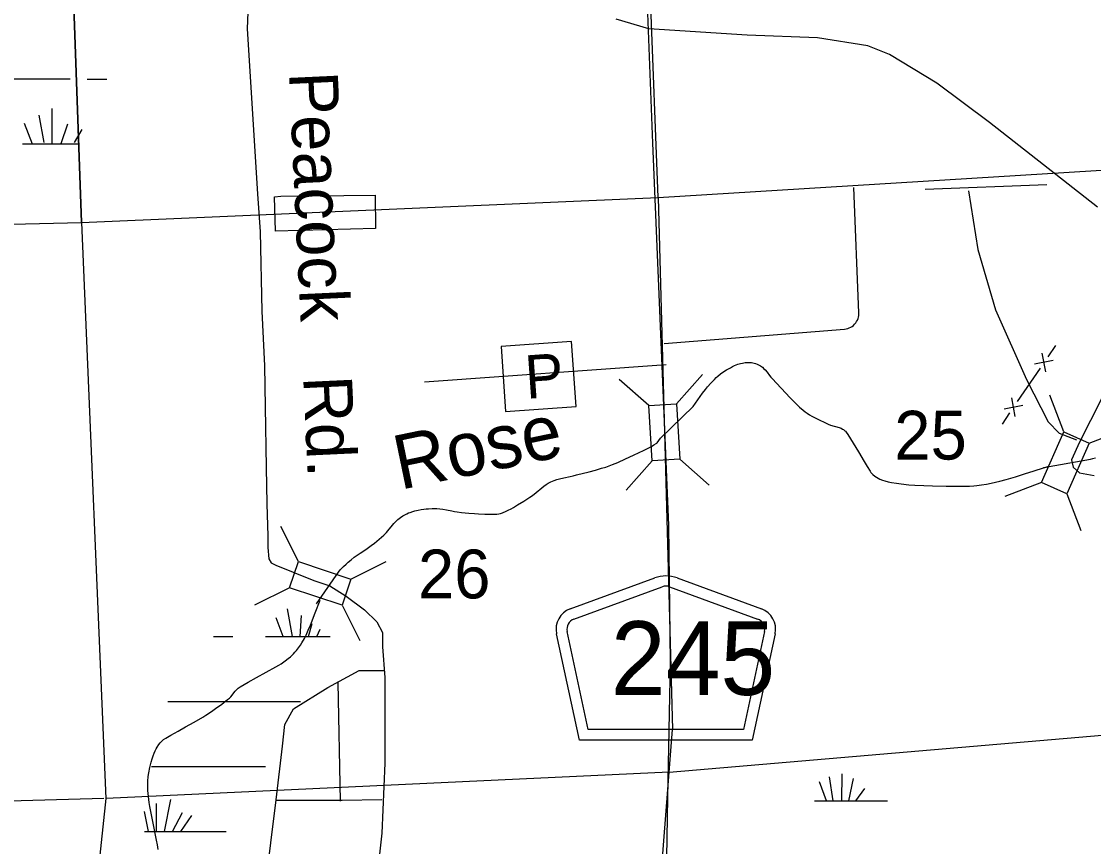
# Model space of a CAD drawing. Extents: x 2480962 to 2688785, y 277103 to 599240.
# Drawn here: x 2571170 to 2581065, y 406560 to 414174 of the extents above; entities that cross this region are included whole.
import ezdxf

# ---------------------------------------------------------------- set-up
doc = ezdxf.new("R2010")
doc.units = 0
for name, color, linetype in [('Bridges', 7, 'Continuous'), ('County Routes Highway Center Lines', 7, 'Continuous'), ('Lakes and Ponds Text', 7, 'Continuous'), ('Level 31', 7, 'Continuous'), ('Local Roads Improved', 7, 'Continuous'), ('Local Roads Paved', 7, 'Continuous'), ('Local Roads Related Cells', 7, 'Continuous'), ('Local Roads Related Text', 7, 'Continuous'), ('Narrow River Creek and Branch and Slough', 7, 'Continuous'), ('Roadshields County Roads', 7, 'Continuous'), ('Section Lines', 7, 'Continuous'), ('Section Numbers', 7, 'Continuous'), ('Swamps', 7, 'Continuous'), ('Uninventoried Roads and Features', 7, 'Continuous')]:
    doc.layers.add(name, color=color, linetype=linetype)

msp = doc.modelspace()

# ---------------------------------------------------------------- linework, layer by layer
at = {"layer": 'Bridges'}
for p, q in [((2576959.04, 410630.494), (2576687.763, 410870.246)), ((2577214.555, 410646.257), (2577454.306, 410917.534)), ((2580792.031, 410387.745), (2580661.987, 410725.622)), ((2581025.992, 410283.829), (2581363.868, 410413.873)), ((2576990.566, 410119.466), (2576750.815, 409848.189)), ((2577246.08, 410135.229), (2577517.358, 409895.477)), ((2580584.199, 409919.825), (2580246.323, 409789.781)), ((2580818.159, 409815.909), (2580948.203, 409478.032)), ((2573725.548, 409191.217), (2573563.702, 409515.065)), ((2574211.243, 409029.215), (2574535.091, 409191.062)), ((2573644.548, 408948.369), (2573320.699, 408786.522)), ((2574130.243, 408786.368), (2574292.089, 408462.52))]:
    msp.add_line(p, q, dxfattribs=at)
for points in [[(2577214.555, 410646.257), (2577246.08, 410135.229), (2576990.566, 410119.466), (2576959.04, 410630.494)], [(2581025.992, 410283.829), (2580818.159, 409815.909), (2580584.199, 409919.825), (2580792.031, 410387.745)], [(2573725.548, 409191.217), (2574211.243, 409029.215), (2574130.243, 408786.368), (2573644.548, 408948.369)]]:
    msp.add_lwpolyline(points, close=True, dxfattribs=at)
at = {"layer": 'County Routes Highway Center Lines'}
for points in [[(2576923.812, 414892.369), (2576993.261, 413051.984), (2577140.839, 409527.474), (2577158.201, 408260.039), (2577132.158, 407009.966), (2577114.796, 405907.471), (2577062.709, 405534.186), (2576958.537, 404848.382), (2576941.175, 404561.907), (2576941.175, 404310.156), (2577045.347, 403910.828), (2577218.968, 403554.904), (2577626.978, 403094.808), (2577826.643, 402886.463), (2577956.859, 402643.393), (2578069.712, 402374.28), (2578156.523, 402096.486), (2578156.523, 401888.141), (2578156.523, 401488.812), (2578104.437, 401211.018), (2577887.41, 400742.241), (2577435.995, 400030.394)], [(2581100.836, 412459.816), (2580104.552, 413242.083), (2579617.48, 413603.698), (2579182.066, 413869.373), (2578982.81, 413950.552), (2578517.877, 414024.351), (2577868.447, 414046.491), (2576960.722, 414105.53), (2576658.147, 414194.088)]]:
    msp.add_lwpolyline(points, dxfattribs=at)
at = {"layer": 'Level 31'}
msp.add_lwpolyline([(2573563.116, 412561.172), (2574433.923, 412571.601), (2574439.137, 412263.95), (2573516.186, 412237.878), (2573505.757, 412555.958)], close=True, dxfattribs=at)
at = {"layer": 'Local Roads Improved'}
for points in [[(2573693.065, 415233.87), (2573718.022, 414440.253), (2573718.022, 414385.349), (2573683.083, 414330.445), (2573613.205, 414305.488), (2573463.466, 414310.48), (2573353.657, 414310.48), (2573278.787, 414300.497), (2573258.822, 414260.567), (2573253.831, 414105.836), (2573348.666, 412583.49), (2573373.622, 412234.099), (2573388.596, 411500.378), (2573413.553, 410996.257), (2573418.544, 410616.918), (2573428.526, 410057.893), (2573433.518, 409723.475), (2573443.5, 409423.998), (2573443.5, 409319.18), (2573453.483, 409214.363), (2573473.448, 409179.424), (2573523.361, 409154.467)], [(2581242.452, 410897.853), (2580935.829, 410292.086), (2580861.043, 410127.557), (2580876, 410060.25), (2580935.829, 410007.9), (2581070.444, 409985.464)], [(2573516.707, 409155.999), (2573867.872, 409014.809), (2574016.302, 408967.746), (2574168.353, 408869.999), (2574334.885, 408743.29), (2574450.733, 408634.682), (2574501.416, 408536.935), (2574501.416, 408402.986)]]:
    msp.add_lwpolyline(points, dxfattribs=at)
at = {"layer": 'Local Roads Paved'}
for p, q in [((2578899.419, 411485.859), (2578852.363, 412642.567)), ((2577101.11, 411202.01), (2578766.177, 411335.63)), ((2574888.816, 410848.767), (2577119.885, 411007.879)), ((2574088.63, 408073.195), (2574111.363, 406979.579))]:
    msp.add_line(p, q, dxfattribs=at)
for points in [[(2578766.177, 411335.63), (2578781.202, 411337.615), (2578795.937, 411341.161), (2578810.221, 411346.227), (2578823.897, 411352.758), (2578836.816, 411360.684), (2578848.836, 411369.916), (2578859.824, 411380.355), (2578869.662, 411391.884), (2578878.239, 411404.378), (2578885.464, 411417.702), (2578891.257, 411431.707), (2578895.555, 411446.24), (2578898.31, 411461.143), (2578899.491, 411476.253), (2578899.419, 411485.859)], [(2574502.702, 408403.069), (2574523.47, 408119.878), (2574523.47, 407330.09), (2574497.144, 406685.096), (2574444.491, 406211.223), (2574405.002, 405855.818)], [(2573374.423, 405800.724), (2573520.709, 406991.392), (2573578.527, 407488.13), (2573602.05, 407685.495), (2573681.029, 407830.289), (2573996.945, 408027.736), (2574286.534, 408185.694), (2574520.003, 408183.922)], [(2573523.072, 406987.848), (2574128.576, 406987.848), (2574497.113, 406993.21)]]:
    msp.add_lwpolyline(points, dxfattribs=at)
at = {"layer": 'Local Roads Related Cells'}
for p, q in [((2576247.989, 411222.007), (2575596.388, 411176.295)), ((2575596.388, 411176.295), (2575638.601, 410574.571)), ((2576290.202, 410620.283), (2576247.989, 411222.007)), ((2575638.601, 410574.571), (2576290.202, 410620.283))]:
    msp.add_line(p, q, dxfattribs=at)
at = {"layer": 'Narrow River Creek and Branch and Slough'}
for points in [[(2577038.06, 410285.869), (2577067.947, 410328.361), (2577368.545, 410620.966), (2577412.61, 410682.298), (2577456.939, 410743.478), (2577482.498, 410776.837), (2577502.561, 410801.081), (2577533.879, 410836.585), (2577566.402, 410871.535), (2577582.481, 410887.642), (2577596.972, 410900.822), (2577623.412, 410922.19), (2577644.262, 410937.111), (2577677.407, 410958.336), (2577713.083, 410978.951), (2577733.322, 410989.587), (2577751.118, 410997.917), (2577782.392, 411010.22), (2577805.906, 411017.48), (2577823.545, 411021.778), (2577849.964, 411026.325), (2577876.282, 411028.518), (2577893.133, 411028.446), (2577908.039, 411027.194), (2577921.13, 411025.141), (2577943.961, 411019.288), (2577960.854, 411012.913), (2577973.301, 411006.958), (2577991.476, 410996.058), (2578008.884, 410982.694), (2578022.849, 410969.81), (2578033.863, 410958.399), (2578051.183, 410938.245), (2578074.947, 410907.973), (2578087.005, 410893.011), (2578099.9, 410878.285), (2578182.416, 410789.344), (2578265.72, 410700.93), (2578302.066, 410663.281), (2578329.917, 410635.697), (2578351.393, 410615.632), (2578384.935, 410586.929), (2578402.45, 410573.351), (2578420.549, 410560.381), (2578444.027, 410545.118), (2578465.015, 410532.707), (2578502.507, 410512.626), (2578617.208, 410457.309), (2578638.171, 410448.61), (2578717.206, 410426.543), (2578735.902, 410419.702), (2578749.044, 410413.399), (2578758.271, 410407.824), (2578770.896, 410397.821), (2578776.584, 410391.975), (2578781.808, 410385.499), (2578797.519, 410363.206), (2578823.159, 410323.478), (2578894.867, 410202.199), (2578948.217, 410113.089), (2578975.011, 410068.517), (2579002.583, 410024.109), (2579010.576, 410012.711), (2579018.916, 410002.757), (2579027.421, 409994.045), (2579044.974, 409979.253), (2579061.826, 409967.867), (2579077.526, 409959.023), (2579091.866, 409952.088), (2579117.998, 409941.631), (2579138.179, 409935.076), (2579168.831, 409927.09), (2579199.242, 409921.037), (2579246.791, 409913.414), (2579288.395, 409907.692), (2579361.217, 409899.681), (2579415.855, 409895.233), (2579497.871, 409890.842), (2579579.985, 409888.908), (2579704.183, 409886.259), (2579797.448, 409884.533), (2579867.37, 409884.968), (2579919.758, 409886.937), (2579959.003, 409889.619), (2579988.403, 409892.427), (2580032.439, 409898.098), (2580076.386, 409905.744), (2580121.497, 409915.183), (2580199.486, 409933.629), (2580257.351, 409948.866), (2580343.484, 409973.559), (2580429.255, 409999.934), (2580516.09, 410027.495), (2580602.956, 410054.912), (2580626.508, 410062.183), (2580650.046, 410069.497)], [(2573891.573, 408800.875), (2574096.293, 409093.837), (2574113.062, 409112.513), (2574143.232, 409144.076), (2574166.614, 409166.813), (2574184.616, 409183.341), (2574212.421, 409207.29), (2574241.262, 409230.23), (2574260.514, 409244.386), (2574295.025, 409267.828), (2574347.423, 409301.87), (2574373.274, 409319.365), (2574398.508, 409337.78), (2574428.004, 409361.058), (2574471.224, 409397.225), (2574513.619, 409434.24), (2574522.499, 409442.435), (2574538.175, 409458.605), (2574551.113, 409473.429), (2574594.61, 409527.415), (2574605.964, 409540.764), (2574624.078, 409560.153), (2574633.785, 409569.446), (2574644.027, 409578.396), (2574655.967, 409587.934), (2574667.402, 409596.376), (2574689.433, 409610.924), (2574709.295, 409622.328), (2574727.083, 409631.322), (2574742.934, 409638.46), (2574757.006, 409644.161), (2574782.039, 409652.952), (2574801.116, 409658.587), (2574830.141, 409665.563), (2574859.559, 409670.849), (2574884.589, 409674.229), (2574906.582, 409676.524), (2574925.87, 409678.007), (2574959.658, 409679.375), (2574984.973, 409679.336), (2575003.912, 409678.686), (2575032.199, 409676.678), (2575060.281, 409673.389), (2575093.368, 409667.741), (2575142.876, 409657.495), (2575167.697, 409652.656), (2575192.64, 409648.673), (2575231.451, 409643.728), (2575299.616, 409636.532), (2575350.867, 409632.364), (2575389.333, 409629.93), (2575447.015, 409627.403), (2575504.593, 409626.229), (2575520.605, 409626.333), (2575534.614, 409626.875), (2575559.07, 409629.076), (2575577.315, 409631.978), (2575590.916, 409634.974), (2575611.146, 409640.957), (2575621.169, 409644.684), (2575631.12, 409648.942), (2575662.391, 409663.954), (2575688.804, 409677.709), (2575711.317, 409690.157), (2575749.687, 409712.712), (2575805.857, 409747.869), (2575862.012, 409783.813), (2575876.304, 409793.331), (2575902.284, 409812.647), (2575990.298, 409885.097), (2576013.022, 409901.726), (2576030.603, 409913.154), (2576044.172, 409920.989), (2576054.597, 409926.389), (2576070.686, 409933.632), (2576087.377, 409939.727), (2576112.774, 409947.392), (2576135.138, 409953.422), (2576174.5, 409962.889), (2576233.771, 409975.931), (2576263.362, 409982.616), (2576292.833, 409989.829), (2576408.866, 410019.527), (2576466.799, 410034.781), (2576524.578, 410050.819), (2576562.542, 410062.584), (2576595.329, 410074.039), (2576623.739, 410084.816), (2576672.97, 410105.029), (2576746.093, 410137.455), (2576819.038, 410170.66), (2576872.773, 410195.406), (2576912.584, 410214.689), (2576942.142, 410229.724), (2576985.959, 410253.445), (2577007.62, 410265.926), (2577029.105, 410278.878), (2577033.739, 410282.168), (2577038.06, 410285.869)], [(2581081.826, 410145.022), (2581054.124, 410137.555), (2581033.323, 410132.564), (2581001.973, 410126.293), (2580602.956, 410054.912)], [(2572432.787, 406532.096), (2572425.438, 406576.635), (2572417.091, 406620.921), (2572385.875, 406775.817), (2572370.262, 406853.405), (2572355.391, 406931.544), (2572349.44, 406968.41), (2572342.813, 407023.754), (2572337.838, 407079.106), (2572336.072, 407111.459), (2572335.952, 407139.78), (2572336.883, 407164.566), (2572340.692, 407207.95), (2572345.248, 407240.492), (2572354.562, 407289.3), (2572366.544, 407338.093), (2572375.96, 407370.624), (2572385.425, 407399), (2572394.815, 407423.432), (2572403.992, 407444.289), (2572412.837, 407461.991), (2572421.251, 407476.964), (2572437.619, 407501.759), (2572451.381, 407518.961), (2572462.603, 407530.957), (2572480.977, 407547.314), (2572501.32, 407561.475), (2572547.099, 407588.119), (2572616.247, 407625.897), (2572685.037, 407664.082), (2572763.845, 407709.725), (2572842.466, 407755.8), (2572872.502, 407774.136), (2572924.002, 407807.877), (2572961.888, 407834.302), (2573017.822, 407875.229), (2573073.053, 407917.058), (2573088.557, 407930.502), (2573101.031, 407943.556), (2573141.54, 407992.817), (2573152.032, 408004.635), (2573168.941, 408020.905), (2573178.125, 408028.141), (2573187.919, 408034.627), (2573263.662, 408078.478), (2573340.127, 408121.001), (2573429.365, 408169.576), (2573518.623, 408218.264), (2573544.764, 408233.293), (2573567.206, 408247.113), (2573605.295, 408273.064), (2573632.682, 408294.225), (2573652.45, 408311.178), (2573680.702, 408338.531), (2573694.137, 408353.146), (2573707.074, 408368.432), (2573727.981, 408395.621), (2573744.931, 408419.964), (2573758.813, 408441.665), (2573781.165, 408480.474), (2573796.477, 408510.224), (2573817.449, 408555.773), (2573836.446, 408602.301), (2573881.426, 408718.571), (2573926.406, 408834.841)]]:
    msp.add_lwpolyline(points, dxfattribs=at)
at = {"layer": 'Roadshields County Roads'}
for p, q in [((2576235.102, 408753.176), (2577014.477, 409039.513)), ((2577221.39, 409039.513), (2577999.412, 408753.673)), ((2576269.588, 408659.311), (2577083.448, 408958.317)), ((2577152.419, 408958.317), (2577964.927, 408659.807)), ((2576319.074, 407541.35), (2576108.517, 408523.522)), ((2576399.908, 407641.351), (2576206.295, 408544.484)), ((2578028.22, 408544.98), (2577834.5, 407641.351)), ((2578125.998, 408524.019), (2577915.334, 407541.35)), ((2577834.5, 407641.35), (2576399.908, 407641.35)), ((2577915.334, 407541.35), (2576319.074, 407541.35))]:
    msp.add_line(p, q, dxfattribs=at)
for centre, radius, start, end in [((2577117.934, 408757.917), 300, 69.8269806, 110.1730139), ((2577117.933, 408864.452), 100, 69.8269876, 110.1729839), ((2576304.073, 408565.445), 200, 110.1729839, 192.0998896), ((2577930.441, 408565.942), 200, 347.9000917, 69.8270083), ((2576304.073, 408565.445), 100, 110.1729839, 192.0998896), ((2577930.441, 408565.942), 100, 347.9000932, 69.8269876)]:
    msp.add_arc(centre, radius, start, end, dxfattribs=at)
at = {"layer": 'Section Lines'}
for p, q in [((2577047.832, 412550.225), (2576839.549, 418001.098)), ((2571724.292, 412319.61), (2571532.901, 417696.512)), ((2577047.832, 412550.225), (2581937.244, 412852.037)), ((2571724.292, 412319.61), (2577047.832, 412550.225)), ((2577047.832, 412550.225), (2577178.819, 407641.308)), ((2566415.754, 412183.769), (2571724.292, 412319.61)), ((2571724.292, 412319.61), (2571948.614, 407004.035)), ((2576751.859, 402083.823), (2577178.819, 407641.308)), ((2577148.475, 407246.338), (2582116.016, 407672.255)), ((2577148.597, 407247.928), (2571950.563, 407004.09)), ((2571928.898, 407003.475), (2566518.205, 406850.277)), ((2571948.614, 407004.035), (2571421.858, 401956.76))]:
    msp.add_line(p, q, dxfattribs=at)
at = {"layer": 'Swamps'}
for p, q in [((2571532.901, 417696.512), (2571724.292, 412319.61)), ((2571010.033, 413643.74), (2571619.26, 413643.754)), ((2571449.599, 413369.968), (2571449.603, 413043.744)), ((2571195.873, 413237.056), (2571268.37, 413043.739)), ((2571328.777, 413309.554), (2571377.109, 413055.824)), ((2571594.588, 413224.983), (2571534.179, 413043.745)), ((2573586.591, 408498.601), (2573521.118, 408670.468)), ((2572371.172, 407298.388), (2573421.171, 407298.414)), ((2578600.366, 406983.75), (2578534.295, 407156.545)), ((2578807.949, 406982.578), (2578850.833, 407188.432)), ((2578870.145, 406982.271), (2578953.922, 407095.975)), ((2572412.122, 406956.948), (2572412.126, 406698.383)), ((2572545.027, 406993.197), (2572486.089, 406698.49)), ((2572653.768, 406872.377), (2572559.762, 406697.786)), ((2572738.344, 406848.213), (2572639.026, 406699.23))]:
    msp.add_line(p, q, dxfattribs=at)
for points in [[(2571775.116, 413641.14), (2571957.131, 413641.144)], [(2571727.493, 413176.656), (2571655.002, 413055.83)], [(2571178.287, 413043.737), (2571692.922, 413043.749)], [(2573671.664, 408498.514), (2573625.409, 408752.898)], [(2573742.664, 408498.466), (2573753.223, 408692.093)], [(2573819.35, 408498.646), (2573853.87, 408619.47)], [(2572943.788, 408498.415), (2573121.156, 408498.419)], [(2573421.156, 408498.426), (2574019.068, 408498.441)], [(2573895.946, 408498.57), (2573926.701, 408566.917)], [(2572521.165, 407898.398), (2573745.383, 407898.428)], [(2578662.688, 406982.828), (2578628.458, 407202.871)], [(2578740.85, 406982.785), (2578745.523, 407230.556)], [(2578489.993, 406982.76), (2579163.734, 406982.777)], [(2572303.382, 406884.45), (2572340.594, 406698.403)], [(2572306.202, 406698.38), (2573060.68, 406698.399)]]:
    msp.add_lwpolyline(points, dxfattribs=at)
at = {"layer": 'Uninventoried Roads and Features'}
for p, q in [((2579510.117, 412625.655), (2580632.678, 412668.686)), ((2580712.527, 411182.769), (2580642.247, 411079.397)), ((2580623.654, 410940.885), (2580590.561, 411114.537)), ((2580571.968, 410976.024), (2580361.129, 410665.907)), ((2580693.933, 411044.257), (2580520.281, 411011.164)), ((2580342.536, 410527.395), (2580309.443, 410701.047)), ((2580412.815, 410630.767), (2580239.163, 410597.675)), ((2580290.85, 410562.535), (2580220.57, 410459.162))]:
    msp.add_line(p, q, dxfattribs=at)
msp.add_lwpolyline([(2579911.906, 412612.181), (2579996.545, 412068.678), (2580158.648, 411513.145), (2580446.128, 410869.185), (2580645.34, 410478.688), (2580747.885, 410374.353), (2580907.432, 410313.653)], dxfattribs=at)

# ---------------------------------------------------------------- texts
at = {"layer": 'Lakes and Ponds Text'}
msp.add_text('Rose', height=500, rotation=11.7189306, dxfattribs=at).set_placement((2574664.854, 409851.045))
at = {"layer": 'Local Roads Related Text'}
for s, height, rotation, p in [('Peacock   Rd.', 450, 272.6688444, (2573638.838, 413702.53)), ('P', 400, 4.0129306, (2575830.293, 410691.528))]:
    msp.add_text(s, height=height, rotation=rotation, dxfattribs=at).set_placement(p)
at = {"layer": 'Roadshields County Roads'}
msp.add_text('245', height=680, dxfattribs=at).set_placement((2576609.689, 407959.635))
at = {"layer": 'Section Numbers'}
for s, rotation, p in [('25', 0.0293028, (2579225.865, 410131.505)), ('26', 0.0293111, (2574829.602, 408850.268))]:
    msp.add_text(s, height=450, rotation=rotation, dxfattribs=at).set_placement(p)

doc.saveas('drawing.dxf')
